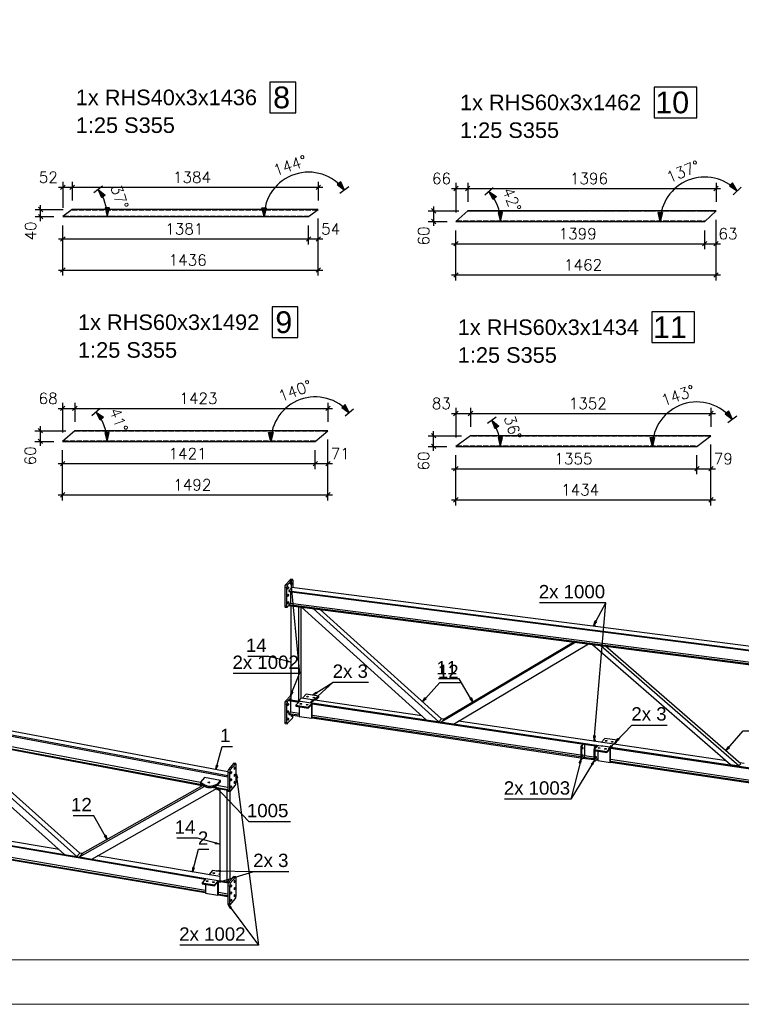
# Model space of a CAD drawing. Header units: millimetres. Extents: x 1814 to 94182, y 11562 to 49454.
# Tile 451 of 656: x 23489 to 23895, y 28069 to 28623. Entities that reach past the tile are written whole.
import ezdxf

# ---------------------------------------------------------------- set-up
doc = ezdxf.new("R2010")
doc.units = ezdxf.units.MM
doc.linetypes.add('ACAD_ISO02W100', pattern=[15, 12, -3])
doc.linetypes.add('ACAD_ISO04W100', pattern=[30, 24, -3, 0, -3])
doc.layers.add('AS_DIM_ON', color=7, linetype='Continuous')
doc.layers.add('pomoc', color=210, linetype='Continuous', lineweight=9, plot=False)
doc.layers.add('ramka', color=84, linetype='Continuous', lineweight=15)
doc.styles.add('ARIAL', font='arial.ttf')
doc.styles.add('ROMANS', font='romans')

msp = doc.modelspace()

# ---------------------------------------------------------------- hatches: boundary and pattern name
at = {"layer": 'AS_DIM_ON'}
for points in [[(23672.031, 28527.151), (23670.075, 28531.92), (23668.061, 28530.438)], [(23892.799, 28526.793), (23890.272, 28531.285), (23888.456, 28529.567)], [(23533.587, 28527.551), (23537.622, 28524.345), (23535.638, 28522.823)], [(23753.275, 28526.426), (23757.562, 28523.565), (23755.711, 28521.884)], [(23538.751, 28512.336), (23540.001, 28517.336), (23537.501, 28517.336)], [(23626.894, 28512.336), (23625.644, 28517.336), (23628.144, 28517.336)], [(23759.768, 28509.619), (23761.018, 28514.619), (23758.518, 28514.619)], [(23849.631, 28509.619), (23848.381, 28514.619), (23850.881, 28514.619)], [(23674.794, 28402.04), (23672.531, 28406.67), (23670.618, 28405.06)], [(23532.415, 28402.419), (23536.651, 28399.483), (23534.771, 28397.835)], [(23754.928, 28397.782), (23758.878, 28394.472), (23756.856, 28393.002)], [(23890.144, 28398.184), (23888.121, 28402.924), (23886.128, 28401.414)], [(23538.614, 28385.942), (23539.864, 28390.942), (23537.364, 28390.942)], [(23630.667, 28385.942), (23629.417, 28390.942), (23631.917, 28390.942)], [(23759.703, 28383.088), (23760.953, 28388.088), (23758.453, 28388.088)], [(23845.216, 28383.088), (23843.966, 28388.088), (23846.466, 28388.088)]]:
    msp.add_hatch(color=8, dxfattribs=at).paths.add_polyline_path(points, flags=0)

# ---------------------------------------------------------------- linework, layer by layer
at = {"color": 145, "linetype": 'Continuous', "ltscale": 0.25}
for p, q in [((23518.965, 28516.336), (23513.751, 28512.336)), ((23657.331, 28516.336), (23518.965, 28516.336)), ((23651.894, 28512.336), (23657.331, 28516.336)), ((23741.375, 28515.619), (23734.768, 28509.619)), ((23880.978, 28515.619), (23741.375, 28515.619)), ((23874.631, 28509.619), (23880.978, 28515.619)), ((23513.751, 28512.336), (23651.894, 28512.336)), ((23734.768, 28509.619), (23874.631, 28509.619)), ((23520.46, 28391.942), (23513.614, 28385.942)), ((23662.796, 28391.942), (23520.46, 28391.942)), ((23655.667, 28385.942), (23662.796, 28391.942)), ((23742.961, 28389.088), (23734.703, 28383.088)), ((23878.137, 28389.088), (23742.961, 28389.088)), ((23870.216, 28383.088), (23878.137, 28389.088)), ((23513.614, 28385.942), (23655.667, 28385.942)), ((23734.703, 28383.088), (23870.216, 28383.088)), ((23606.467, 28200.104), (22933.993, 28326.55)), ((23606.448, 28197.778), (22932.298, 28324.539)), ((22932.298, 28324.117), (23606.448, 28197.355)), ((23639.549, 28303.645), (23638.496, 28303.801)), ((23638.496, 28303.801), (23638.496, 28293.464)), ((23641.786, 28308.302), (23638.89, 28305.25)), ((23639.944, 28305.094), (23638.89, 28305.25)), ((23639.549, 28303.645), (23639.549, 28293.308)), ((23642.84, 28308.146), (23639.944, 28305.094)), ((23642.55, 28303.707), (23640.865, 28301.931)), ((23642.84, 28308.146), (23641.786, 28308.302)), ((23642.991, 28308.227), (23641.938, 28308.383)), ((24314.957, 28217.314), (23642.55, 28303.707)), ((23643.235, 28303.619), (23643.235, 28307.529)), ((23640.865, 28301.931), (24314.923, 28215.326)), ((23640.865, 28301.931), (23640.865, 28301.497)), ((23640.865, 28301.497), (24314.923, 28214.892)), ((23641.65, 28301.396), (23641.65, 28294.923)), ((23639.549, 28293.308), (23638.496, 28293.464)), ((23638.739, 28292.766), (23639.793, 28292.61)), ((23639.944, 28292.691), (23640.865, 28293.662)), ((23641.65, 28294.923), (23640.865, 28294.096)), ((23640.865, 28294.096), (24314.923, 28207.491)), ((23640.865, 28294.096), (23640.865, 28293.662)), ((23640.865, 28293.662), (24314.923, 28207.057)), ((23641.65, 28294.923), (24314.923, 28208.418)), ((23641.971, 28293.52), (23641.971, 28240.489)), ((23646.185, 28292.978), (23646.185, 28239.865)), ((23647.672, 28292.787), (23718.169, 28229.203)), ((23647.765, 28241.529), (23647.765, 28292.703)), ((23725.085, 28228.179), (23654.412, 28291.921)), ((23726.665, 28229.843), (23658.406, 28291.408)), ((23812.258, 28282.564), (23811.698, 28281.974)), ((23812.139, 28281.941), (23812.119, 28281.92)), ((23812.679, 28282.51), (23812.139, 28281.941)), ((23812.679, 28282.51), (23812.258, 28282.564)), ((23812.832, 28282.59), (23812.41, 28282.644)), ((23813.097, 28281.795), (23813.095, 28281.89)), ((23802.073, 28272.949), (23726.49, 28227.971)), ((23801.072, 28273.078), (23728.07, 28229.635)), ((23733.468, 28226.937), (23809.241, 28272.028)), ((23811.515, 28271.736), (23889.154, 28204.195)), ((23816.129, 28271.143), (23893.894, 28203.493)), ((23894.947, 28204.603), (23818.862, 28270.792)), ((23641.786, 28242.826), (23638.89, 28239.774)), ((23641.971, 28242.799), (23641.786, 28242.826)), ((23641.971, 28242.902), (23641.938, 28242.907)), ((23650.626, 28243.7), (23648.52, 28241.481)), ((23657.649, 28242.66), (23650.626, 28243.7)), ((23655.542, 28240.441), (23657.649, 28242.66)), ((23657.649, 28242.109), (23657.649, 28242.66)), ((23638.496, 28238.325), (23639.549, 28238.168)), ((23638.496, 28238.325), (23638.496, 28227.988)), ((23638.89, 28239.774), (23639.944, 28239.618)), ((23639.549, 28238.168), (23639.549, 28227.832)), ((23641.971, 28241.755), (23639.944, 28239.618)), ((23646.835, 28239.705), (23640.865, 28240.589)), ((23640.865, 28240.589), (23640.865, 28240.155)), ((23640.865, 28240.155), (23646.474, 28239.325)), ((23641.65, 28240.039), (23641.65, 28233.582)), ((23641.971, 28240.489), (23646.185, 28239.865)), ((23646.835, 28239.705), (23644.728, 28237.485)), ((23644.728, 28237.485), (23651.751, 28236.445)), ((23644.728, 28237.485), (23644.728, 28236.934)), ((23646.185, 28239.865), (23647.765, 28241.529)), ((23647.442, 28239.615), (23646.835, 28239.705)), ((23652.102, 28238.925), (23647.442, 28239.615)), ((23715.567, 28231.55), (23647.765, 28241.593)), ((23651.751, 28236.445), (23653.857, 28238.665)), ((23653.857, 28238.665), (23652.102, 28238.925)), ((23652.804, 28237.004), (23653.647, 28237.892)), ((23653.647, 28230.175), (23653.647, 28237.892)), ((23653.857, 28238.665), (23653.696, 28238.689)), ((23653.857, 28230.397), (23653.857, 28238.665)), ((23816.398, 28214.591), (23653.857, 28238.665)), ((23653.857, 28238.231), (23814.281, 28214.47)), ((23656.001, 28240.373), (23657.649, 28242.109)), ((23641.65, 28233.582), (23640.865, 28232.755)), ((23646.624, 28231.903), (23640.865, 28232.755)), ((23640.865, 28232.755), (23640.865, 28232.321)), ((23640.865, 28232.321), (23646.624, 28231.468)), ((23646.624, 28232.846), (23641.65, 28233.582)), ((23643.235, 28231.716), (23643.235, 28231.97)), ((23644.728, 28236.934), (23651.751, 28235.894)), ((23646.624, 28236.654), (23646.624, 28231.215)), ((23651.751, 28235.894), (23652.804, 28237.004)), ((23651.751, 28235.894), (23651.751, 28236.445)), ((23804.89, 28209.405), (23653.857, 28231.774)), ((23638.496, 28227.988), (23639.549, 28227.832)), ((23638.739, 28227.29), (23639.793, 28227.134)), ((23639.944, 28227.215), (23642.84, 28230.267)), ((23646.624, 28231.215), (23653.647, 28230.175)), ((23653.647, 28230.175), (23653.857, 28230.397)), ((23804.89, 28208.462), (23653.857, 28230.831)), ((23653.857, 28230.397), (23804.894, 28208.027)), ((23718.169, 28229.203), (23725.085, 28228.179)), ((23725.085, 28228.179), (23726.665, 28229.843)), ((23726.569, 28228.054), (23726.49, 28227.971)), ((23726.49, 28227.971), (23733.468, 28226.937)), ((23728.07, 28229.635), (23726.569, 28228.054)), ((23728.155, 28229.686), (23726.581, 28229.919)), ((23886.874, 28206.178), (23736.108, 28228.508)), ((23439.018, 28221.211), (23514.713, 28153.623)), ((23446.52, 28219.56), (23521.686, 28152.445)), ((23447.479, 28219.62), (23593.096, 28192.239)), ((23449.167, 28219.725), (23592.024, 28192.863)), ((23523.274, 28154.33), (23450.866, 28218.983)), ((23591.103, 28194.121), (23451.16, 28220.435)), ((23806.075, 28215.686), (23805.285, 28214.853)), ((23806.496, 28215.623), (23805.759, 28214.847)), ((23807.281, 28209.739), (23807.281, 28215.507)), ((23812.408, 28217.887), (23811.843, 28217.291)), ((23812.58, 28217.561), (23812.264, 28217.228)), ((23812.83, 28217.824), (23812.408, 28217.887)), ((23812.981, 28217.905), (23812.56, 28217.967)), ((23812.83, 28217.824), (23812.58, 28217.561)), ((23813.225, 28217.086), (23813.225, 28217.207)), ((23818.434, 28218.846), (23816.327, 28216.627)), ((23825.456, 28217.806), (23818.434, 28218.846)), ((23823.35, 28215.586), (23825.456, 28217.806)), ((23823.809, 28215.519), (23825.456, 28217.255)), ((23825.456, 28217.255), (23825.456, 28217.806)), ((23804.89, 28213.404), (23805.311, 28213.341)), ((23804.89, 28213.404), (23804.89, 28208.071)), ((23805.285, 28214.853), (23805.706, 28214.791)), ((23805.311, 28213.341), (23805.311, 28208.009)), ((23805.917, 28212.898), (23805.588, 28212.946)), ((23805.759, 28212.731), (23805.626, 28212.751)), ((23805.759, 28214.847), (23805.706, 28214.791)), ((23805.759, 28213.696), (23805.917, 28213.862)), ((23805.917, 28212.898), (23805.759, 28212.731)), ((23805.759, 28209.562), (23805.917, 28209.729)), ((23807.017, 28208.773), (23807.281, 28209.739)), ((23812.334, 28212.301), (23812.536, 28212.271)), ((23812.334, 28212.301), (23812.334, 28206.968)), ((23814.642, 28214.851), (23812.536, 28212.631)), ((23812.536, 28212.631), (23819.559, 28211.591)), ((23812.536, 28212.631), (23812.536, 28212.08)), ((23812.536, 28212.08), (23819.559, 28211.04)), ((23813.519, 28214.583), (23812.729, 28213.751)), ((23812.729, 28213.751), (23813.15, 28213.688)), ((23812.755, 28212.048), (23812.755, 28206.906)), ((23813.361, 28211.795), (23813.032, 28211.844)), ((23813.203, 28211.629), (23813.07, 28211.648)), ((23813.203, 28213.744), (23813.15, 28213.688)), ((23813.94, 28214.521), (23813.203, 28213.744)), ((23813.361, 28211.795), (23813.203, 28211.629)), ((23814.432, 28211.799), (23814.432, 28206.361)), ((23817.333, 28214.452), (23816.398, 28214.591)), ((23819.909, 28214.071), (23817.333, 28214.452)), ((23819.559, 28211.591), (23821.665, 28213.811)), ((23819.559, 28211.04), (23821.454, 28213.038)), ((23819.559, 28211.04), (23819.559, 28211.591)), ((23820.769, 28213.943), (23819.909, 28214.071)), ((23983.188, 28189.887), (23820.769, 28213.943)), ((23821.454, 28205.321), (23821.454, 28213.038)), ((23821.665, 28205.543), (23821.665, 28213.811)), ((23821.665, 28213.377), (23982.826, 28189.507)), ((23609.758, 28204.782), (23606.846, 28201.327)), ((23610.81, 28204.605), (23607.898, 28201.149)), ((23609.758, 28204.782), (23610.81, 28204.605)), ((23610.962, 28204.708), (23609.91, 28204.886)), ((23611.208, 28194.009), (23611.208, 28204.07)), ((23804.89, 28208.071), (23805.311, 28208.009)), ((23805.134, 28207.373), (23805.555, 28207.311)), ((23805.917, 28208.764), (23805.588, 28208.812)), ((23805.759, 28208.597), (23805.626, 28208.617)), ((23805.651, 28209.292), (23805.634, 28209.294)), ((23805.706, 28207.391), (23807.017, 28208.773)), ((23805.917, 28208.764), (23805.759, 28208.597)), ((23806.135, 28207.843), (23812.338, 28206.924)), ((23812.334, 28207.359), (23806.496, 28208.224)), ((23812.334, 28208.302), (23807.1, 28209.077)), ((23812.334, 28206.968), (23812.755, 28206.906)), ((23812.578, 28206.271), (23812.999, 28206.208)), ((23813.361, 28207.661), (23813.032, 28207.71)), ((23813.203, 28207.495), (23813.07, 28207.515)), ((23813.095, 28208.189), (23813.078, 28208.192)), ((23813.15, 28206.289), (23814.432, 28207.639)), ((23813.203, 28208.46), (23813.361, 28208.626)), ((23813.361, 28207.661), (23813.203, 28207.495)), ((23813.579, 28206.741), (23814.432, 28206.614)), ((23814.432, 28207.048), (23813.94, 28207.121)), ((23814.432, 28206.361), (23821.454, 28205.321)), ((23821.454, 28205.321), (23821.665, 28205.543)), ((23973.435, 28184.441), (23821.665, 28206.92)), ((23973.435, 28183.498), (23821.665, 28205.977)), ((23821.665, 28205.543), (23973.439, 28183.064)), ((23889.154, 28204.195), (23893.894, 28203.493)), ((23893.973, 28203.576), (23894.947, 28204.603)), ((23896.849, 28204.7), (23894.421, 28205.06)), ((23606.448, 28199.85), (23607.501, 28199.672)), ((23606.448, 28199.85), (23606.448, 28189.788)), ((23606.846, 28201.327), (23607.898, 28201.149)), ((23607.501, 28199.672), (23607.501, 28189.611)), ((23893.894, 28203.493), (23893.973, 28203.576)), ((23260.62, 28196.47), (23594.155, 28140.132)), ((23591.105, 28194.21), (23591.088, 28193.408)), ((23591.088, 28193.408), (23594.066, 28191.675)), ((23593.416, 28196.953), (23591.105, 28194.21)), ((23591.105, 28194.21), (23594.083, 28192.477)), ((23602.376, 28195.268), (23593.416, 28196.953)), ((23597.861, 28192.265), (23600.788, 28193.383)), ((23600.771, 28192.581), (23602.359, 28194.466)), ((23600.788, 28193.383), (23600.771, 28192.581)), ((23600.788, 28193.383), (23602.376, 28195.268)), ((23602.359, 28194.466), (23602.376, 28195.268)), ((23523.089, 28152.208), (23593.486, 28192.012)), ((23592.381, 28192.374), (23524.678, 28154.093)), ((23530, 28151.041), (23600.425, 28190.861)), ((23594.083, 28192.477), (23594.066, 28191.675)), ((23597.59, 28191.394), (23606.454, 28189.728)), ((23597.844, 28191.463), (23600.771, 28192.581)), ((23597.861, 28192.265), (23597.844, 28191.463)), ((23598.381, 28191.668), (23606.448, 28190.151)), ((23606.448, 28191.236), (23600.283, 28192.395)), ((23601.927, 28190.579), (23601.927, 28138.891)), ((23606.137, 28138.18), (23606.137, 28189.787)), ((23606.448, 28189.788), (23607.501, 28189.611)), ((23606.694, 28189.15), (23607.746, 28188.972)), ((23607.726, 28140.065), (23607.726, 28188.975)), ((23607.898, 28189.076), (23610.81, 28192.531)), ((23511.64, 28156.367), (23362.333, 28181.586)), ((23433.498, 28166.846), (23593.843, 28139.762)), ((23438.956, 28159.791), (23593.943, 28133.612)), ((23438.028, 28158.456), (23593.943, 28132.12)), ((23438.339, 28158.826), (23593.943, 28132.543)), ((23521.686, 28152.445), (23523.195, 28154.235)), ((23524.678, 28154.093), (23523.089, 28152.208)), ((23524.776, 28154.148), (23523.175, 28154.418)), ((23523.195, 28154.235), (23523.274, 28154.33)), ((23514.713, 28153.623), (23521.686, 28152.445)), ((23523.089, 28152.208), (23530, 28151.041)), ((23601.927, 28141.116), (23533.03, 28152.754)), ((23597.968, 28144.656), (23595.85, 28142.143)), ((23601.927, 28143.987), (23597.968, 28144.656)), ((23594.155, 28140.132), (23592.037, 28137.619)), ((23592.037, 28137.619), (23599.054, 28136.434)), ((23592.037, 28137.619), (23592.037, 28137.082)), ((23594.155, 28140.132), (23601.005, 28138.975)), ((23599.054, 28136.434), (23601.172, 28138.947)), ((23599.054, 28135.897), (23600.96, 28138.159)), ((23600.96, 28130.648), (23600.96, 28138.159)), ((23601.005, 28138.975), (23607.137, 28137.939)), ((23601.172, 28130.899), (23601.172, 28138.947)), ((23601.172, 28138.524), (23606.831, 28137.569)), ((23601.927, 28138.891), (23606.137, 28138.18)), ((23606.137, 28138.18), (23607.726, 28140.065)), ((23606.846, 28137.594), (23609.758, 28141.049)), ((23607.898, 28137.416), (23606.846, 28137.594)), ((23608.831, 28139.95), (23607.726, 28140.137)), ((23610.81, 28140.872), (23607.898, 28137.416)), ((23609.758, 28141.049), (23610.81, 28140.872)), ((23610.962, 28140.975), (23609.91, 28141.153)), ((23611.208, 28130.276), (23611.208, 28140.337)), ((23592.037, 28137.082), (23599.054, 28135.897)), ((23593.943, 28136.76), (23593.943, 28131.833)), ((23599.054, 28135.897), (23599.054, 28136.434)), ((23601.172, 28132.391), (23606.448, 28131.5)), ((23606.448, 28136.117), (23607.501, 28135.939)), ((23606.448, 28136.117), (23606.448, 28126.055)), ((23607.501, 28135.939), (23607.501, 28125.878)), ((23593.943, 28131.833), (23600.96, 28130.648)), ((23600.96, 28130.648), (23601.172, 28130.899)), ((23601.172, 28131.322), (23606.448, 28130.43)), ((23601.172, 28130.899), (23606.448, 28130.008)), ((23607.898, 28125.343), (23610.81, 28128.798)), ((23606.448, 28126.055), (23607.501, 28125.878)), ((23606.694, 28125.417), (23607.746, 28125.239))]:
    msp.add_line(p, q, dxfattribs=at)
at = {"color": 84, "linetype": 'ACAD_ISO02W100', "ltscale": 0.25}
for p, q in [((23656.923, 28516.036), (23518.574, 28516.036)), ((23880.661, 28515.319), (23741.044, 28515.319)), ((23514.142, 28512.636), (23652.302, 28512.636)), ((23735.098, 28509.919), (23874.949, 28509.919)), ((23662.439, 28391.642), (23520.118, 28391.642)), ((23877.741, 28388.788), (23742.548, 28388.788)), ((23513.956, 28386.242), (23656.023, 28386.242)), ((23735.116, 28383.388), (23870.612, 28383.388))]:
    msp.add_line(p, q, dxfattribs=at)
at = {"color": 10, "linetype": 'ACAD_ISO04W100', "ltscale": 0.25}
for p, q in [((23657.331, 28516.336), (23518.965, 28516.336)), ((23741.375, 28515.619), (23880.979, 28515.619)), ((23662.796, 28391.942), (23520.46, 28391.942)), ((23878.137, 28389.088), (23742.961, 28389.088))]:
    msp.add_line(p, q, dxfattribs=at)
at = {"color": 0, "linetype": 'ByBlock', "lineweight": -2}
for p, q in [((23641.622, 28305.792), (23641.806, 28308.32)), ((23641.622, 28305.792), (23642.452, 28305.869)), ((23641.806, 28308.32), (23642.452, 28305.869)), ((23812.316, 28282.613), (23813.112, 28285.019)), ((23813.85, 28284.63), (23812.316, 28282.613)), ((23813.85, 28284.63), (23813.112, 28285.019)), ((23639.664, 28262.732), (23639.449, 28261.927)), ((23641.971, 28261.683), (23639.449, 28261.927)), ((23639.664, 28262.732), (23641.971, 28261.683)), ((23641.806, 28242.844), (23642.325, 28245.325)), ((23643.101, 28245.022), (23641.806, 28242.844)), ((23643.101, 28245.022), (23642.325, 28245.325)), ((23654.137, 28243.18), (23656.037, 28244.858)), ((23656.478, 28244.151), (23654.137, 28243.18)), ((23656.478, 28244.151), (23656.037, 28244.858)), ((23652.98, 28238.795), (23654.547, 28240.787)), ((23655.108, 28240.171), (23652.98, 28238.795)), ((23655.108, 28240.171), (23654.547, 28240.787)), ((23715.983, 28239.478), (23717.348, 28241.614)), ((23717.966, 28241.055), (23715.983, 28239.478)), ((23717.966, 28241.055), (23717.348, 28241.614)), ((23743.416, 28241.677), (23742.7, 28241.251)), ((23744.337, 28239.316), (23742.7, 28241.251)), ((23743.416, 28241.677), (23744.337, 28239.316)), ((23812.466, 28217.935), (23812.26, 28220.461)), ((23813.09, 28220.392), (23812.26, 28220.461)), ((23813.09, 28220.392), (23812.466, 28217.935)), ((23824.403, 28216.696), (23825.829, 28218.792)), ((23826.431, 28218.216), (23824.403, 28216.696)), ((23826.431, 28218.216), (23825.829, 28218.792)), ((23820.612, 28212.701), (23822.036, 28214.798)), ((23822.639, 28214.223), (23820.612, 28212.701)), ((23822.639, 28214.223), (23822.036, 28214.798)), ((23886.54, 28211.916), (23887.866, 28214.076)), ((23888.495, 28213.529), (23886.54, 28211.916)), ((23888.495, 28213.529), (23887.866, 28214.076)), ((23599.812, 28201.355), (23600.056, 28203.878)), ((23600.861, 28203.662), (23600.056, 28203.878)), ((23804.057, 28205.082), (23805.084, 28207.399)), ((23804.057, 28205.082), (23804.864, 28204.874)), ((23805.084, 28207.399), (23804.864, 28204.874)), ((23810.862, 28204.386), (23812.528, 28206.296)), ((23810.862, 28204.386), (23811.571, 28203.949)), ((23812.528, 28206.296), (23811.571, 28203.949)), ((23600.861, 28203.662), (23599.812, 28201.355)), ((23611.119, 28196.506), (23611.208, 28199.039)), ((23611.208, 28199.039), (23611.945, 28196.614)), ((23611.119, 28196.506), (23611.945, 28196.614)), ((23600.732, 28189.926), (23599.308, 28192.022)), ((23599.308, 28192.022), (23601.335, 28190.501)), ((23600.732, 28189.926), (23601.335, 28190.501)), ((23537.837, 28164.405), (23537.111, 28163.995)), ((23538.704, 28162.024), (23537.111, 28163.995)), ((23537.837, 28164.405), (23538.704, 28162.024)), ((23599.62, 28160.419), (23599.404, 28159.614)), ((23601.927, 28159.37), (23599.404, 28159.614)), ((23599.62, 28160.419), (23601.927, 28159.37)), ((23586.553, 28143.713), (23586.798, 28146.236)), ((23587.603, 28146.02), (23586.553, 28143.713)), ((23587.603, 28146.02), (23586.798, 28146.236)), ((23599.947, 28144.321), (23602.453, 28144.705)), ((23602.442, 28143.872), (23599.947, 28144.321)), ((23602.442, 28143.872), (23602.453, 28144.705)), ((23600.113, 28137.69), (23602.385, 28138.814)), ((23602.627, 28138.016), (23600.113, 28137.69)), ((23602.627, 28138.016), (23602.385, 28138.814)), ((23607.813, 28123.185), (23606.644, 28125.433)), ((23606.644, 28125.433), (23608.479, 28123.686)), ((23607.813, 28123.185), (23608.479, 28123.686))]:
    msp.add_line(p, q, dxfattribs=at)
at = {"color": 7}
for p, q in [((23641.806, 28308.32), (23646.715, 28255.449)), ((23812.466, 28217.935), (23818.929, 28295.166)), ((23654.137, 28243.18), (23665.761, 28250.441)), ((23824.403, 28216.696), (23833.686, 28226.414)), ((23812.528, 28206.296), (23799.253, 28184.752)), ((23611.208, 28199.039), (23623.813, 28102.608)), ((23600.113, 28137.69), (23621.078, 28144.041))]:
    msp.add_line(p, q, dxfattribs=at)
at = {"color": 4}
for points in [[(23630.164, 28570.775), (23644.682, 28570.775), (23644.682, 28588.025), (23630.164, 28588.025), (23630.164, 28570.775)], [(23846.175, 28567.959), (23870.21, 28567.959), (23870.21, 28585.209), (23846.175, 28585.209), (23846.175, 28567.959)], [(23631.414, 28444.337), (23645.932, 28444.337), (23645.932, 28461.587), (23631.414, 28461.587), (23631.414, 28444.337)], [(23844.925, 28441.52), (23868.96, 28441.52), (23868.96, 28458.77), (23844.925, 28458.77), (23844.925, 28441.52)]]:
    msp.add_lwpolyline(points, dxfattribs=at)
at = {"color": 7}
for points in [[(23812.316, 28282.613), (23818.929, 28295.166), (23781.644, 28295.166)], [(23641.971, 28261.683), (23629.471, 28265.032), (23617.817, 28265.032)], [(23641.806, 28242.844), (23646.715, 28255.449), (23609.43, 28255.449)], [(23652.98, 28238.795), (23665.761, 28250.441), (23685.565, 28250.441)], [(23715.983, 28239.478), (23725.735, 28250.291), (23737.39, 28250.291)], [(23744.337, 28239.316), (23736.559, 28252.386), (23724.905, 28252.386)], [(23820.612, 28212.701), (23833.686, 28226.414), (23853.49, 28226.414)], [(23886.54, 28211.916), (23896.28, 28223.113), (23902.107, 28223.113)], [(23599.812, 28201.355), (23603.274, 28214.276), (23609.101, 28214.276)], [(23805.084, 28207.399), (23799.253, 28184.752), (23761.968, 28184.752)], [(23599.308, 28192.022), (23618.372, 28172.047), (23641.68, 28172.047)], [(23538.704, 28162.024), (23531.145, 28175.393), (23519.491, 28175.393)], [(23601.927, 28159.37), (23589.427, 28162.719), (23577.773, 28162.719)], [(23586.553, 28143.713), (23590.001, 28156.581), (23595.828, 28156.581)], [(23599.947, 28144.321), (23621.078, 28144.041), (23640.882, 28144.041)], [(23606.644, 28125.433), (23623.813, 28102.608), (23579.476, 28102.608)]]:
    msp.add_lwpolyline(points, dxfattribs=at)
at = {"color": 145, "linetype": 'Continuous', "ltscale": 0.25, "extrusion": (0.936362, -0.138686, 0.322479)}
for centre in [(31461.626, -6203.984, 18210.632), (31464.131, -6204.551, 18212.297), (31457.537, -6204.179, 18211.205), (31453.448, -6204.375, 18211.779), (31396.857, -6207.077, 18219.713), (31392.768, -6207.273, 18220.286), (31388.678, -6207.468, 18220.859)]:
    msp.add_circle(centre, 0.675, dxfattribs=at)
at = {"color": 145, "linetype": 'Continuous', "ltscale": 0.25, "extrusion": (2.10464e-13, 0.918649, 0.395075)}
for centre in [(-23647.537, -11156.26, 25941.115), (-23815.345, -11146.441, 25918.283)]:
    msp.add_circle(centre, 0.525, dxfattribs=at)
at = {"color": 145, "linetype": 'Continuous', "ltscale": 0.25, "extrusion": (-3.33067e-16, 0.918649, 0.395075)}
for centre in [(-23651.049, -11156.055, 25940.637), (-23654.84, -11157.633, 25944.307), (-23822.648, -11147.814, 25921.475), (-23818.856, -11146.235, 25917.805)]:
    msp.add_circle(centre, 0.525, dxfattribs=at)
at = {"color": 145, "linetype": 'Continuous', "ltscale": 0.25, "extrusion": (-2.81396e-13, 0.918649, 0.395075)}
msp.add_circle((-23651.328, -11157.839, 25944.785), 0.525, dxfattribs=at)
at = {"color": 145, "linetype": 'Continuous', "ltscale": 0.25, "extrusion": (-1.40864e-13, 0.918649, 0.395075)}
msp.add_circle((-23819.136, -11148.019, 25921.953), 0.525, dxfattribs=at)
at = {"color": 145, "linetype": 'Continuous', "ltscale": 0.25, "extrusion": (0.935619, -0.158036, 0.31566)}
for centre in [(31737.741, -5865.547, 17631.807), (31740.572, -5866.074, 17633.391), (31736.604, -5866.286, 17634.027), (31733.774, -5865.759, 17632.442), (31732.637, -5866.497, 17634.663), (31729.806, -5865.97, 17633.078), (31677.729, -5869.425, 17643.463), (31674.898, -5868.898, 17641.879), (31670.931, -5869.109, 17642.515), (31673.762, -5869.637, 17644.099), (31666.963, -5869.321, 17643.151), (31669.794, -5869.848, 17644.735)]:
    msp.add_circle(centre, 0.675, dxfattribs=at)
at = {"color": 145, "linetype": 'Continuous', "ltscale": 0.25, "extrusion": (0.018714, 0.890853, 0.453906)}
msp.add_circle((-22998.548, -13019.606, 25558.416), 0.525, dxfattribs=at)
at = {"color": 145, "linetype": 'Continuous', "ltscale": 0.25, "extrusion": (-8.32667e-17, 0.894193, 0.447682)}
for centre in [(-23598.663, -12599.147, 25165.368), (-23594.85, -12597.122, 25161.323)]:
    msp.add_circle(centre, 0.525, dxfattribs=at)
at = {"color": 145, "linetype": 'Continuous', "ltscale": 0.25, "extrusion": (-2.81166e-13, 0.894193, 0.447682)}
msp.add_circle((-23598.359, -12596.857, 25160.793), 0.525, dxfattribs=at)
at = {"color": 145, "linetype": 'Continuous', "ltscale": 0.25, "extrusion": (0.936362, -0.138686, 0.322479)}
for centre, start, end in [((31462.18, -6203.485, 18209.169), 24.66881, 114.66881), ((31462.18, -6203.829, 18210.177), 24.66881, 114.66881), ((31465.623, -6204.265, 18211.457), 2.16881, 24.66881), ((31465.623, -6204.608, 18212.465), 294.66881, 24.66881), ((31451.955, -6203.974, 18210.602), 114.66881, 182.16881), ((31451.955, -6204.317, 18211.61), 114.66881, 204.66881), ((31400.854, -6207.359, 18220.538), 2.16881, 24.66881), ((31397.411, -6206.579, 18218.249), 24.66881, 114.66881), ((31397.411, -6206.922, 18219.257), 24.66881, 114.66881), ((31390.629, -6208.19, 18222.979), 204.66881, 294.66881), ((31387.186, -6207.067, 18219.683), 114.66881, 182.16881), ((31387.186, -6207.411, 18220.691), 114.66881, 204.66881), ((31401.182, -6262.965, 18383.76), 2.16881, 24.66881), ((31401.182, -6263.102, 18384.164), 294.66881, 24.66881), ((31397.138, -6260.836, 18377.511), 24.66881, 114.66881), ((31397.138, -6260.973, 18377.914), 24.66881, 114.66881), ((31397.138, -6263.263, 18384.634), 24.66881, 114.66881), ((31397.138, -6263.4, 18385.037), 24.66881, 76.82549), ((31391.862, -6261.088, 18378.25), 114.66881, 182.16881), ((31391.862, -6261.225, 18378.654), 114.66881, 204.66881), ((31391.862, -6263.515, 18385.374), 114.66881, 182.16881), ((31391.862, -6263.652, 18385.777), 114.66881, 204.66881)]:
    msp.add_arc(centre, 1.125, start, end, dxfattribs=at)
at = {"color": 145, "linetype": 'Continuous', "ltscale": 0.25, "extrusion": (0.936175, -0.120283, 0.330317)}
for centre, start in [((31085.48, -6610.979, 18890.667), 1.80863), ((31085.48, -6611.119, 18891.068), 294.30863)]:
    msp.add_arc(centre, 1.125, start, 24.30863, dxfattribs=at)
at = {"color": 145, "linetype": 'Continuous', "ltscale": 0.25, "extrusion": (-0.936362, 0.138686, -0.322479)}
for centre, radius, start, end in [((-31391.183, -6208.035, -18222.524), 0.675, 254.84795, 104.86111), ((-31396.607, -6261.016, -18378.039), 0.525, 335.33119, 155.33119), ((-31392.518, -6261.211, -18378.612), 0.525, 335.33119, 155.33119), ((-31396.795, -6260.921, -18377.76), 0.525, 262.56005, 300.32718), ((-31396.795, -6261.058, -18378.164), 0.525, 155.33119, 335.33119), ((-31392.706, -6261.254, -18378.737), 0.525, 155.33119, 335.33119), ((-31396.607, -6263.443, -18385.162), 0.525, 335.33119, 75.04847), ((-31396.795, -6263.485, -18385.287), 0.525, 310.63577, 335.33119), ((-31392.706, -6261.116, -18378.334), 0.525, 262.56006, 300.32718), ((-31392.518, -6263.638, -18385.735), 0.525, 335.33119, 155.33119), ((-31392.706, -6263.543, -18385.457), 0.525, 262.56007, 300.32718), ((-31392.706, -6263.68, -18385.86), 0.525, 155.33119, 335.33119)]:
    msp.add_arc(centre, radius, start, end, dxfattribs=at)
at = {"color": 145, "linetype": 'Continuous', "ltscale": 0.25, "extrusion": (0.935619, -0.158036, 0.31566)}
for centre, start, end in [((31742.096, -5865.783, 17632.516), 5.65144, 28.15144), ((31742.096, -5866.12, 17633.529), 298.15144, 28.15144), ((31738.203, -5865.059, 17630.337), 28.15144, 118.15144), ((31738.203, -5865.395, 17631.35), 28.15144, 118.15144), ((31732.175, -5866.649, 17635.119), 208.15144, 298.15144), ((31728.282, -5865.587, 17631.927), 118.15144, 185.65144), ((31728.282, -5865.924, 17632.94), 118.15144, 208.15144), ((31675.36, -5868.409, 17640.41), 28.15144, 118.15144), ((31675.36, -5868.746, 17641.422), 28.15144, 118.15144), ((31679.253, -5869.134, 17642.588), 5.65144, 28.15144), ((31679.253, -5869.471, 17643.601), 298.15144, 28.15144), ((31669.332, -5870, 17645.191), 208.15144, 298.15144), ((31665.44, -5868.938, 17642), 118.15144, 185.65144), ((31665.44, -5869.275, 17643.013), 118.15144, 208.15144)]:
    msp.add_arc(centre, 1.125, start, end, dxfattribs=at)
at = {"color": 145, "linetype": 'Continuous', "ltscale": 0.25, "extrusion": (0.018714, 0.890853, 0.453906)}
for centre in [(-22998.791, -13018.815, 25556.864), (-22998.791, -13019.179, 25557.578)]:
    msp.add_arc(centre, 2.625, 39.31939, 131.84603, dxfattribs=at)
at = {"color": 145, "linetype": 'Continuous', "ltscale": 0.25, "extrusion": (-2.10728e-13, -0.894193, -0.447682)}
msp.add_arc((23602.171, -12598.882, -25164.838), 0.525, 119.29991, 241.3925, dxfattribs=at)
at = {"layer": 'AS_DIM_ON', "color": 8}
for p, q in [((23513.751, 28531.986), (23513.751, 28517.336)), ((23518.965, 28531.986), (23518.965, 28521.336)), ((23657.331, 28531.986), (23657.331, 28521.336)), ((23734.768, 28531.269), (23734.768, 28514.619)), ((23741.375, 28531.269), (23741.375, 28520.619)), ((23880.978, 28531.269), (23880.978, 28520.619)), ((23511.251, 28528.861), (23518.965, 28528.861)), ((23518.965, 28528.861), (23659.831, 28528.861)), ((23536.067, 28529.453), (23531.108, 28525.649)), ((23674.548, 28529.003), (23669.514, 28525.299)), ((23732.268, 28528.144), (23741.375, 28528.144)), ((23741.375, 28528.144), (23883.478, 28528.144)), ((23755.588, 28528.527), (23750.962, 28524.325)), ((23895.07, 28528.939), (23890.528, 28524.646)), ((23498.1, 28516.336), (23513.965, 28516.336)), ((23501.225, 28509.836), (23501.225, 28518.836)), ((23719.117, 28515.619), (23736.375, 28515.619)), ((23722.242, 28507.119), (23722.242, 28518.119)), ((23498.1, 28512.336), (23508.751, 28512.336)), ((23541.876, 28512.336), (23535.626, 28512.336)), ((23623.769, 28512.336), (23630.019, 28512.336)), ((23657.331, 28496.685), (23657.331, 28511.336)), ((23657.331, 28479.16), (23657.331, 28511.336)), ((23719.117, 28509.619), (23729.768, 28509.619)), ((23762.893, 28509.619), (23756.643, 28509.619)), ((23846.506, 28509.619), (23852.756, 28509.619)), ((23880.978, 28493.969), (23880.978, 28510.619)), ((23880.978, 28476.444), (23880.978, 28510.619)), ((23513.751, 28496.685), (23513.751, 28507.336)), ((23513.751, 28479.16), (23513.751, 28507.336)), ((23651.894, 28496.685), (23651.894, 28507.336)), ((23734.768, 28493.969), (23734.768, 28504.619)), ((23734.768, 28476.444), (23734.768, 28504.619)), ((23874.631, 28493.969), (23874.631, 28504.619)), ((23511.251, 28499.81), (23651.894, 28499.81)), ((23651.894, 28499.81), (23659.831, 28499.81)), ((23732.268, 28497.094), (23874.631, 28497.094)), ((23874.631, 28497.094), (23883.478, 28497.094)), ((23511.251, 28482.285), (23659.831, 28482.285)), ((23732.268, 28479.569), (23883.478, 28479.569)), ((23511.114, 28404.467), (23520.46, 28404.467)), ((23513.614, 28407.592), (23513.614, 28390.942)), ((23520.46, 28407.592), (23520.46, 28396.942)), ((23520.46, 28404.467), (23665.296, 28404.467)), ((23534.765, 28404.479), (23530.065, 28400.359)), ((23662.796, 28407.592), (23662.796, 28396.942)), ((23677.185, 28404.052), (23672.403, 28400.027)), ((23734.703, 28404.738), (23734.703, 28388.088)), ((23742.961, 28404.738), (23742.961, 28394.088)), ((23878.137, 28404.738), (23878.137, 28394.088)), ((23732.203, 28401.613), (23742.961, 28401.613)), ((23742.961, 28401.613), (23880.637, 28401.613)), ((23757.457, 28399.619), (23752.4, 28395.945)), ((23892.635, 28400.071), (23887.653, 28396.297)), ((23501.089, 28383.442), (23501.089, 28394.442)), ((23497.964, 28391.942), (23515.46, 28391.942)), ((23662.796, 28370.291), (23662.796, 28386.942)), ((23662.796, 28352.766), (23662.796, 28386.942)), ((23719.052, 28389.088), (23737.961, 28389.088)), ((23722.177, 28380.588), (23722.177, 28391.588)), ((23497.964, 28385.942), (23508.614, 28385.942)), ((23541.739, 28385.942), (23535.489, 28385.942)), ((23627.542, 28385.942), (23633.792, 28385.942)), ((23719.052, 28383.088), (23729.703, 28383.088)), ((23762.828, 28383.088), (23756.578, 28383.088)), ((23842.091, 28383.088), (23848.341, 28383.088)), ((23878.137, 28367.438), (23878.137, 28384.088)), ((23878.137, 28349.913), (23878.137, 28384.088)), ((23513.614, 28370.291), (23513.614, 28380.942)), ((23513.614, 28352.766), (23513.614, 28380.942)), ((23655.667, 28370.291), (23655.667, 28380.942)), ((23734.703, 28367.438), (23734.703, 28378.088)), ((23734.703, 28349.913), (23734.703, 28378.088)), ((23870.216, 28367.438), (23870.216, 28378.088)), ((23511.114, 28373.416), (23655.667, 28373.416)), ((23655.667, 28373.416), (23665.296, 28373.416)), ((23732.203, 28370.563), (23870.216, 28370.563)), ((23870.216, 28370.563), (23880.637, 28370.563)), ((23511.114, 28355.891), (23665.296, 28355.891)), ((23732.203, 28353.038), (23880.637, 28353.038))]:
    msp.add_line(p, q, dxfattribs=at)
at = {"layer": 'AS_DIM_ON', "color": 8, "linetype": 'ByBlock', "lineweight": -2}
for p, q in [((23515.001, 28530.111), (23512.501, 28527.611)), ((23517.715, 28527.611), (23520.215, 28530.111)), ((23520.215, 28530.111), (23517.715, 28527.611)), ((23656.081, 28527.611), (23658.581, 28530.111)), ((23736.018, 28529.394), (23733.518, 28526.894)), ((23740.125, 28526.894), (23742.625, 28529.394)), ((23742.625, 28529.394), (23740.125, 28526.894)), ((23879.728, 28526.894), (23882.228, 28529.394)), ((23502.475, 28515.086), (23499.975, 28517.586)), ((23723.492, 28514.369), (23720.992, 28516.869)), ((23499.975, 28513.586), (23502.475, 28511.086)), ((23720.992, 28510.869), (23723.492, 28508.369)), ((23515.001, 28501.06), (23512.501, 28498.56)), ((23650.644, 28498.56), (23653.144, 28501.06)), ((23653.144, 28501.06), (23650.644, 28498.56)), ((23656.081, 28498.56), (23658.581, 28501.06)), ((23736.018, 28498.344), (23733.518, 28495.844)), ((23873.381, 28495.844), (23875.881, 28498.344)), ((23875.881, 28498.344), (23873.381, 28495.844)), ((23879.728, 28495.844), (23882.228, 28498.344)), ((23515.001, 28483.535), (23512.501, 28481.035)), ((23656.081, 28481.035), (23658.581, 28483.535)), ((23736.018, 28480.819), (23733.518, 28478.319)), ((23879.728, 28478.319), (23882.228, 28480.819)), ((23514.864, 28405.717), (23512.364, 28403.217)), ((23519.21, 28403.217), (23521.71, 28405.717)), ((23521.71, 28405.717), (23519.21, 28403.217)), ((23661.546, 28403.217), (23664.046, 28405.717)), ((23735.953, 28402.863), (23733.453, 28400.363)), ((23741.711, 28400.363), (23744.211, 28402.863)), ((23744.211, 28402.863), (23741.711, 28400.363)), ((23876.887, 28400.363), (23879.387, 28402.863)), ((23502.339, 28390.692), (23499.839, 28393.192)), ((23499.839, 28387.192), (23502.339, 28384.692)), ((23723.427, 28387.838), (23720.927, 28390.338)), ((23720.927, 28384.338), (23723.427, 28381.838)), ((23514.864, 28374.666), (23512.364, 28372.166)), ((23654.417, 28372.166), (23656.917, 28374.666)), ((23656.917, 28374.666), (23654.417, 28372.166)), ((23661.546, 28372.166), (23664.046, 28374.666)), ((23735.953, 28371.813), (23733.453, 28369.313)), ((23868.966, 28369.313), (23871.466, 28371.813)), ((23871.466, 28371.813), (23868.966, 28369.313)), ((23876.887, 28369.313), (23879.387, 28371.813)), ((23514.864, 28357.141), (23512.364, 28354.641)), ((23661.546, 28354.641), (23664.046, 28357.141)), ((23735.953, 28354.288), (23733.453, 28351.788)), ((23876.887, 28351.788), (23879.387, 28354.288))]:
    msp.add_line(p, q, dxfattribs=at)
at = {"layer": 'AS_DIM_ON', "color": 8}
for points in [[(23672.031, 28527.151), (23670.075, 28531.92), (23668.061, 28530.438), (23672.031, 28527.151)], [(23892.799, 28526.793), (23890.272, 28531.285), (23888.456, 28529.567), (23892.799, 28526.793)], [(23533.587, 28527.551), (23537.622, 28524.345), (23535.638, 28522.823), (23533.587, 28527.551)], [(23753.275, 28526.426), (23757.562, 28523.565), (23755.711, 28521.884), (23753.275, 28526.426)], [(23538.751, 28512.336), (23540.001, 28517.336), (23537.501, 28517.336), (23538.751, 28512.336)], [(23626.894, 28512.336), (23625.644, 28517.336), (23628.144, 28517.336), (23626.894, 28512.336)], [(23759.768, 28509.619), (23761.018, 28514.619), (23758.518, 28514.619), (23759.768, 28509.619)], [(23849.631, 28509.619), (23848.381, 28514.619), (23850.881, 28514.619), (23849.631, 28509.619)], [(23674.794, 28402.04), (23672.531, 28406.67), (23670.618, 28405.06), (23674.794, 28402.04)], [(23532.415, 28402.419), (23536.651, 28399.483), (23534.771, 28397.835), (23532.415, 28402.419)], [(23754.928, 28397.782), (23758.878, 28394.472), (23756.856, 28393.002), (23754.928, 28397.782)], [(23890.144, 28398.184), (23888.121, 28402.924), (23886.128, 28401.414), (23890.144, 28398.184)], [(23538.614, 28385.942), (23539.864, 28390.942), (23537.364, 28390.942), (23538.614, 28385.942)], [(23630.667, 28385.942), (23629.417, 28390.942), (23631.917, 28390.942), (23630.667, 28385.942)], [(23759.703, 28383.088), (23760.953, 28388.088), (23758.453, 28388.088), (23759.703, 28383.088)], [(23845.216, 28383.088), (23843.966, 28388.088), (23846.466, 28388.088), (23845.216, 28383.088)]]:
    msp.add_lwpolyline(points, dxfattribs=at)
for centre, start, end in [((23651.894, 28512.336), 36.34385, 180), ((23874.631, 28509.619), 43.38968, 180), ((23513.751, 28512.336), 0, 37.48997), ((23734.768, 28509.619), 0, 42.24356), ((23655.667, 28385.942), 40.08499, 180), ((23870.216, 28383.088), 37.14488, 180), ((23513.614, 28385.942), 0, 41.23111), ((23734.703, 28383.088), 0, 35.99876)]:
    msp.add_arc(centre, 25, start, end, dxfattribs=at)
at = {"layer": 'pomoc'}
msp.add_lwpolyline([(22776.827, 29119.324), (24826.827, 29119.324), (24826.827, 28069.324), (22776.827, 28069.324)], close=True, dxfattribs=at)
at = {"layer": 'ramka', "linetype": 'Continuous'}
msp.add_line((24801.827, 28094.324), (22776.827, 28094.324), dxfattribs=at)

# ---------------------------------------------------------------- texts
at = {"color": 30, "style": 'ARIAL'}
for s, p in [('1x RHS40x3x1436 ', (23521.011, 28575.025)), ('1x RHS60x3x1462 ', (23737.021, 28572.209)), ('1:25 S355', (23521.011, 28559.4)), ('1:25 S355', (23737.021, 28556.584)), ('1x RHS60x3x1492 ', (23522.261, 28448.587)), ('1x RHS60x3x1434 ', (23735.771, 28445.77)), ('1:25 S355', (23522.261, 28432.962)), ('1:25 S355', (23735.771, 28430.145))]:
    msp.add_text(s, height=8.75, dxfattribs=at).set_placement(p)
at = {"color": 4, "style": 'ARIAL'}
for s, p in [('8', (23631.971, 28573.275)), ('10', (23846.811, 28570.459)), ('9', (23633.204, 28446.837)), ('11', (23845.561, 28444.02))]:
    msp.add_text(s, height=12.25, dxfattribs=at).set_placement(p)
at = {"color": 7, "style": 'ARIAL'}
for s, p in [('2x 1000', (23781.337, 28297.666)), ('14', (23616.676, 28267.532)), ('2x 1002', (23609.123, 28257.949)), ('2x 3', (23665.454, 28252.941)), ('11', (23723.764, 28254.886)), ('12', (23724.595, 28252.791)), ('2x 3', (23833.379, 28228.914)), ('1', (23602.133, 28216.776)), ('2x 1003', (23761.661, 28187.252)), ('12', (23518.35, 28177.893)), ('1005', (23617.231, 28174.547)), ('14', (23576.632, 28165.219)), ('2', (23589.694, 28159.081)), ('2x 3', (23620.771, 28146.541)), ('2x 1002', (23579.169, 28105.108))]:
    msp.add_text(s, height=7.5, dxfattribs=at).set_placement(p)
at = {"layer": 'AS_DIM_ON', "color": 9, "style": 'ROMANS'}
for s, rotation, p in [('144°', 18.17192, (23633.267, 28535.165)), ('137°', 21.69484, (23854.636, 28531.26)), ('37°', 288.74498, (23540.456, 28528.94)), ('42°', 291.12178, (23760.789, 28527.247)), ('40', 90, (23498.725, 28498.899)), ('60', 90, (23719.742, 28496.119)), ('140°', 20.04249, (23636.304, 28408.151)), ('143°', 18.57244, (23851.43, 28405.786)), ('41°', 290.61555, (23539.789, 28403.339)), ('36°', 287.99938, (23761.622, 28399.343)), ('60', 90, (23498.589, 28372.442)), ('60', 90, (23719.677, 28369.588))]:
    msp.add_text(s, height=6.25, rotation=rotation, dxfattribs=at).set_placement(p)
for s, p in [('52', (23500.241, 28531.361)), ('1384', (23575.635, 28531.361)), ('66', (23721.268, 28530.644)), ('1396', (23798.812, 28530.644)), ('1381', (23571.351, 28502.31)), ('54', (23658.94, 28502.31)), ('1399', (23792.484, 28499.594)), ('63', (23882.3, 28499.594)), ('1436', (23573.177, 28484.785)), ('1462', (23795.509, 28482.069)), ('68', (23500.114, 28406.967)), ('1423', (23579.264, 28406.967)), ('83', (23721.201, 28404.113)), ('1352', (23798.185, 28404.113)), ('1421', (23573.169, 28375.916)), ('71', (23664.347, 28375.916)), ('1355', (23790.095, 28373.063)), ('79', (23879.688, 28373.063)), ('1492', (23575.841, 28358.391)), ('1434', (23793.907, 28355.538))]:
    msp.add_text(s, height=6.25, dxfattribs=at).set_placement(p)

doc.saveas('drawing.dxf')
